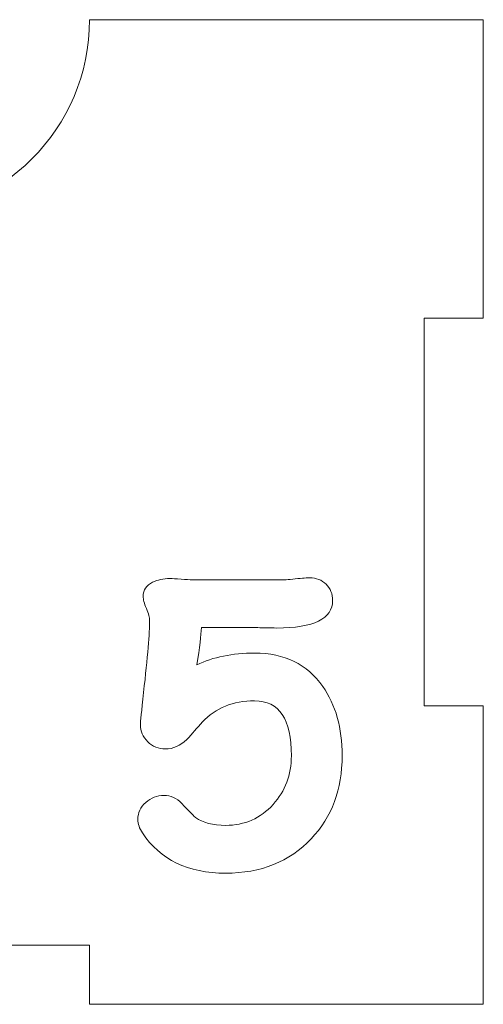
# Model space of a CAD drawing. Header units: millimetres. Extents: x -811 to 1340, y -192 to 870.
# Tile 645 of 656: x 766 to 790, y 367 to 417. Entities that reach past the tile are written whole.
import ezdxf

# ---------------------------------------------------------------- set-up
doc = ezdxf.new("R2010")
doc.units = ezdxf.units.MM
doc.header["$MEASUREMENT"] = 0
doc.layers.add('layer 1', color=7, linetype='Continuous')

msp = doc.modelspace()

# ---------------------------------------------------------------- linework, layer by layer
at = {"layer": 'layer 1', "color": 250, "lineweight": 9}
msp.add_open_spline([(789.8618, 382.1878), (789.8618, 382.1878), (789.8618, 367.0378), (789.8618, 367.0378), (789.8618, 367.0378), (789.8618, 367.0378), (769.8618, 367.0378), (769.8618, 367.0378), (769.8618, 367.0378), (769.8618, 367.0378), (769.8618, 370.0378), (769.8618, 370.0378), (769.8618, 370.0378), (769.8618, 370.0378), (749.8618, 370.0378), (749.8618, 370.0378), (749.8618, 370.0378), (749.8618, 370.0378), (749.8618, 367.0378), (749.8618, 367.0378), (749.8618, 367.0378), (749.8618, 367.0378), (729.8618, 367.0378), (729.8618, 367.0378), (729.8618, 367.0378), (729.8618, 367.0378), (729.8618, 382.1878), (729.8618, 382.1878), (729.8618, 382.1878), (729.8618, 382.1878), (732.8618, 382.1878), (732.8618, 382.1878), (732.8618, 382.1878), (732.8618, 382.1878), (732.8618, 401.8878), (732.8618, 401.8878), (732.8618, 401.8878), (732.8618, 401.8878), (729.8618, 401.8878), (729.8618, 401.8878), (729.8618, 401.8878), (729.8618, 401.8878), (729.8618, 417.0378), (729.8618, 417.0378), (729.8618, 417.0378), (729.8618, 417.0378), (749.8617, 417.0378), (749.8617, 417.0378), (749.8617, 417.0378), (749.8617, 411.5159), (754.3399, 407.0378), (759.8617, 407.0378), (759.8617, 407.0378), (765.3835, 407.0378), (769.8617, 411.5159), (769.8617, 417.0378), (769.8617, 417.0378), (769.8617, 417.0378), (789.8618, 417.0378), (789.8618, 417.0378), (789.8618, 417.0378), (789.8618, 417.0378), (789.8618, 401.8878), (789.8618, 401.8878), (789.8618, 401.8878), (789.8618, 401.8878), (786.8618, 401.8878), (786.8618, 401.8878), (786.8618, 401.8878), (786.8618, 401.8878), (786.8618, 382.1878), (786.8618, 382.1878), (786.8618, 382.1878), (786.8618, 382.1878), (789.8618, 382.1878), (789.8618, 382.1878)], degree=3, knots=[0, 0, 0, 0, 0.05, 0.05, 0.05, 0.05, 0.1, 0.1, 0.1, 0.1, 0.15, 0.15, 0.15, 0.15, 0.2, 0.2, 0.2, 0.2, 0.25, 0.25, 0.25, 0.25, 0.3, 0.3, 0.3, 0.3, 0.35, 0.35, 0.35, 0.35, 0.4, 0.4, 0.4, 0.4, 0.45, 0.45, 0.45, 0.45, 0.5, 0.5, 0.5, 0.5, 0.55, 0.55, 0.55, 0.55, 0.6, 0.6, 0.6, 0.6, 0.65, 0.65, 0.65, 0.65, 0.7, 0.7, 0.7, 0.7, 0.75, 0.75, 0.75, 0.75, 0.8, 0.8, 0.8, 0.8, 0.85, 0.85, 0.85, 0.85, 0.9, 0.9, 0.9, 0.9, 1, 1, 1, 1], dxfattribs=at)
at = {"layer": 'layer 1', "color": 114, "lineweight": 9}
msp.add_open_spline([(776.7756, 373.6968), (774.8655, 373.6968), (773.4544, 374.3784), (772.5489, 375.7414), (772.5489, 375.7414), (772.3921, 375.9782), (772.3154, 376.2085), (772.3154, 376.4261), (772.3154, 376.4261), (772.3154, 376.7621), (772.4497, 377.0501), (772.7185, 377.29), (772.7185, 377.29), (772.9873, 377.5268), (773.2944, 377.6452), (773.6368, 377.6452), (773.6368, 377.6452), (773.9856, 377.6452), (774.2864, 377.514), (774.5359, 377.2516), (774.5359, 377.2516), (774.9743, 376.7941), (775.211, 376.5509), (775.2494, 376.5189), (775.2494, 376.5189), (775.6174, 376.2566), (776.1262, 376.1254), (776.7756, 376.1254), (776.7756, 376.1254), (777.7388, 376.1254), (778.5418, 376.4773), (779.185, 377.1845), (779.185, 377.1845), (779.8025, 377.8659), (780.1128, 378.6914), (780.1128, 379.661), (780.1128, 379.661), (780.1128, 380.592), (779.9593, 381.2896), (779.6489, 381.7504), (779.6489, 381.7504), (779.3386, 382.2143), (778.8715, 382.4447), (778.2475, 382.4447), (778.2475, 382.4447), (777.1469, 382.4447), (776.2638, 382.0894), (775.595, 381.3759), (775.595, 381.3759), (775.3326, 381.0753), (775.067, 380.7776), (774.7982, 380.4833), (774.7982, 380.4833), (774.4623, 380.1665), (774.1007, 380.0065), (773.72, 380.0065), (773.72, 380.0065), (773.3649, 380.0065), (773.0641, 380.1281), (772.8177, 380.3713), (772.8177, 380.3713), (772.5713, 380.6145), (772.4466, 380.9025), (772.4466, 381.2352), (772.4466, 381.2352), (772.4466, 381.3791), (772.501, 381.9231), (772.6065, 382.867), (772.6065, 382.867), (772.8113, 384.6972), (772.9137, 385.9163), (772.9137, 386.5209), (772.9137, 386.5209), (772.9137, 386.6714), (772.8592, 386.8762), (772.7506, 387.1385), (772.7506, 387.1385), (772.6385, 387.4009), (772.5841, 387.6089), (772.5841, 387.7593), (772.5841, 387.7593), (772.5841, 388.0696), (772.7441, 388.3095), (773.0609, 388.4696), (773.0609, 388.4696), (773.3136, 388.5943), (773.6048, 388.6584), (773.944, 388.6584), (773.944, 388.6584), (774.0687, 388.6584), (774.2575, 388.6487), (774.5103, 388.6264), (774.5103, 388.6264), (774.7631, 388.604), (774.9551, 388.5943), (775.0798, 388.5943), (775.0798, 388.5943), (775.0798, 388.5943), (779.5882, 388.5848), (779.5882, 388.5848), (779.5882, 388.5848), (779.7002, 388.5848), (779.9432, 388.604), (780.3113, 388.6424), (780.3113, 388.6424), (780.6793, 388.6776), (780.9223, 388.6968), (781.044, 388.6968), (781.044, 388.6968), (781.3799, 388.6968), (781.6583, 388.588), (781.8759, 388.3736), (781.8759, 388.3736), (782.0967, 388.1593), (782.2054, 387.8808), (782.2054, 387.5449), (782.2054, 387.5449), (782.2054, 386.6138), (781.2584, 386.1467), (779.3641, 386.1467), (779.3641, 386.1467), (779.2137, 386.1467), (779.0251, 386.1498), (778.7979, 386.1562), (778.7979, 386.1562), (778.5675, 386.1627), (778.4171, 386.1659), (778.3403, 386.1659), (778.3403, 386.1659), (778.3403, 386.1659), (775.5469, 386.1659), (775.5469, 386.1659), (775.5469, 386.1659), (775.5277, 385.7851), (775.4509, 385.1547), (775.3134, 384.2748), (775.3134, 384.2748), (776.1325, 384.6748), (777.1116, 384.8731), (778.2475, 384.8731), (778.2475, 384.8731), (779.7673, 384.8731), (780.9191, 384.3068), (781.7063, 383.1774), (781.7063, 383.1774), (782.3622, 382.2463), (782.6918, 381.0719), (782.6918, 379.661), (782.6918, 379.661), (782.6918, 377.9587), (782.167, 376.5541), (781.1176, 375.4406), (781.1176, 375.4406), (780.0234, 374.2791), (778.577, 373.6968), (776.7756, 373.6968)], degree=3, knots=[0, 0, 0, 0, 0.025, 0.025, 0.025, 0.025, 0.05, 0.05, 0.05, 0.05, 0.075, 0.075, 0.075, 0.075, 0.1, 0.1, 0.1, 0.1, 0.125, 0.125, 0.125, 0.125, 0.15, 0.15, 0.15, 0.15, 0.175, 0.175, 0.175, 0.175, 0.2, 0.2, 0.2, 0.2, 0.225, 0.225, 0.225, 0.225, 0.25, 0.25, 0.25, 0.25, 0.275, 0.275, 0.275, 0.275, 0.3, 0.3, 0.3, 0.3, 0.325, 0.325, 0.325, 0.325, 0.35, 0.35, 0.35, 0.35, 0.375, 0.375, 0.375, 0.375, 0.4, 0.4, 0.4, 0.4, 0.425, 0.425, 0.425, 0.425, 0.45, 0.45, 0.45, 0.45, 0.475, 0.475, 0.475, 0.475, 0.5, 0.5, 0.5, 0.5, 0.525, 0.525, 0.525, 0.525, 0.55, 0.55, 0.55, 0.55, 0.575, 0.575, 0.575, 0.575, 0.6, 0.6, 0.6, 0.6, 0.625, 0.625, 0.625, 0.625, 0.65, 0.65, 0.65, 0.65, 0.675, 0.675, 0.675, 0.675, 0.7, 0.7, 0.7, 0.7, 0.725, 0.725, 0.725, 0.725, 0.75, 0.75, 0.75, 0.75, 0.775, 0.775, 0.775, 0.775, 0.8, 0.8, 0.8, 0.8, 0.825, 0.825, 0.825, 0.825, 0.85, 0.85, 0.85, 0.85, 0.875, 0.875, 0.875, 0.875, 0.9, 0.9, 0.9, 0.9, 0.925, 0.925, 0.925, 0.925, 0.95, 0.95, 0.95, 0.95, 1, 1, 1, 1], dxfattribs=at)

doc.saveas('drawing.dxf')
